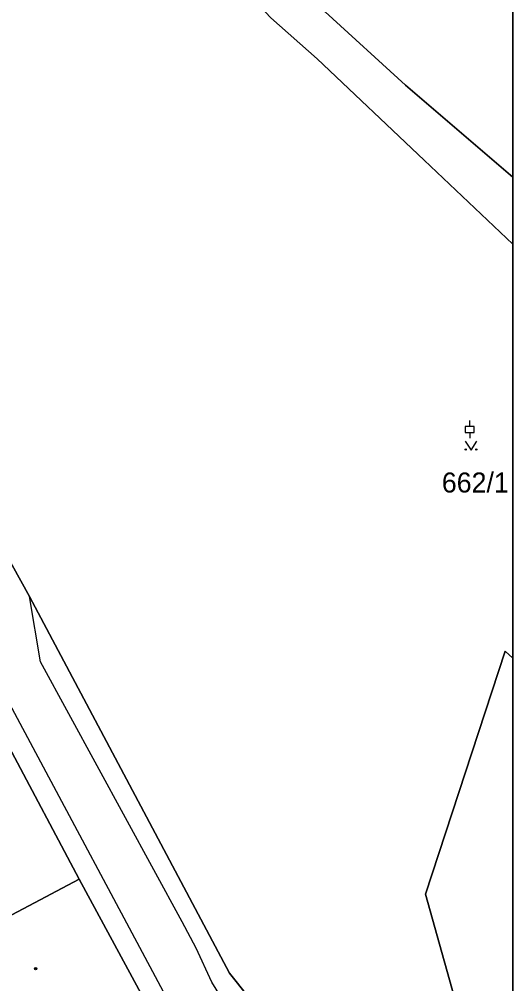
# Model space of a CAD drawing. Extents: x -600309 to -598967, y -1161267 to -1160292.
# Drawn here: x -599009 to -598967.1, y -1160862.6 to -1160780.7 of the extents above; entities that cross this region are included whole.
import ezdxf

# ---------------------------------------------------------------- set-up
doc = ezdxf.new("R2010")
doc.units = 0
for name, color, linetype in [('Level 1', 7, 'Continuous'), ('Level 3', 7, 'Continuous'), ('Level 4', 7, 'Continuous'), ('Level 5', 7, 'Continuous'), ('Level 60', 7, 'Continuous'), ('Vrstva 60', 7, 'Continuous'), ('Vrstva 63', 7, 'Continuous')]:
    doc.layers.add(name, color=color, linetype=linetype)

msp = doc.modelspace()

# ---------------------------------------------------------------- linework, layer by layer
at = {"layer": 'Level 1'}
msp.add_line((-598967.76, -1160834.36), (-598967.108, -1160834.936), dxfattribs=at)
for points in [[(-598967.108, -1160799.774), (-598974.62, -1160792.64), (-598983.72, -1160784.03), (-598987.65, -1160780.53), (-598992.26, -1160775.64), (-598995.43, -1160771.53), (-598997.84, -1160767.4), (-598999.78, -1160763.19), (-599001.54, -1160758.04), (-599004.05, -1160749.6), (-599009.21, -1160730.69), (-599010.72, -1160725.95), (-599012.26, -1160721.68), (-599015.91, -1160712.27), (-599019.36, -1160703.86), (-599024.26, -1160693.28), (-599029.48, -1160682.1), (-599037.07, -1160666.01), (-599038.76, -1160662.61), (-599043.3, -1160652.79), (-599047.61, -1160642.84), (-599050.21, -1160636.02)], [(-598967.108, -1160884.839), (-598972.51, -1160879.73), (-598974.58, -1160878.03), (-598979.64, -1160873.91), (-598989.61, -1160863.67), (-598991.16, -1160861.71), (-599008.15, -1160829.7), (-599020.75, -1160807.03), (-599038.86, -1160772.13)], [(-598967.108, -1160794.077), (-598976.21, -1160786.25), (-598983.03, -1160780.02), (-598987.34, -1160774.98)], [(-599020.75, -1160807.03), (-599008.15, -1160829.7)], [(-598974.58, -1160878.03), (-598979.64, -1160873.91), (-598989.61, -1160863.67), (-598991.16, -1160861.71), (-599008.15, -1160829.7)], [(-598967.108, -1160872.375), (-598969.4, -1160869.7), (-598971.3, -1160866.53), (-598974.52, -1160855), (-598967.76, -1160834.36)], [(-599003.95, -1160853.72), (-599009.91, -1160842.46)], [(-599017.29, -1160860.77), (-599003.95, -1160853.72)], [(-598997.36, -1160865.86), (-599003.95, -1160853.72)]]:
    msp.add_lwpolyline(points, dxfattribs=at)
at = {"layer": 'Level 3'}
for points in [[(-599044.45, -1160775.03), (-599042.71, -1160778.18), (-599027.74, -1160805.48), (-599010.55, -1160837.55), (-598995.06, -1160866.56), (-598990.88, -1160872.86), (-598987.65, -1160876.63), (-598967.63, -1160897.91), (-598967.108, -1160898.408)], [(-598967.108, -1160888.916), (-598971.44, -1160884.1), (-598990.51, -1160865.96), (-598992.66, -1160862.48), (-598993.99, -1160859.59), (-598995.19, -1160857.35), (-599007.23, -1160835.25), (-599008.15, -1160829.7)]]:
    msp.add_lwpolyline(points, dxfattribs=at)
at = {"layer": 'Level 5'}
for p, q in [((-598970.76, -1160815.26), (-598970.76, -1160814.761)), ((-598970.76, -1160815.76), (-598970.76, -1160816.259))]:
    msp.add_line(p, q, dxfattribs=at)
msp.add_lwpolyline([(-598971.135, -1160815.76), (-598970.385, -1160815.76), (-598970.385, -1160815.26), (-598971.135, -1160815.26)], close=True, dxfattribs=at)
msp.add_lwpolyline([(-598971.151, -1160816.51), (-598970.65, -1160817.26), (-598970.15, -1160816.51)], dxfattribs=at)
for centre, radius in [((-598971.1, -1160817.21), 0.05), ((-598970.201, -1160817.21), 0.05), ((-599007.64, -1160861.33), 0.09), ((-599007.64, -1160861.33), 0.0521)]:
    msp.add_circle(centre, radius, dxfattribs=at)
at = {"layer": 'Level 60'}
for points in [[(-599009.91, -1160842.46), (-599003.95, -1160853.72), (-599017.29, -1160860.77), (-599021.56, -1160860.71), (-599021.78, -1160860.31), (-599023.48, -1160857.01), (-599024.46, -1160855.1), (-599027.74, -1160848.77), (-599025.57, -1160847.68), (-599022.97, -1160846.28), (-599022.73, -1160846.76), (-599016.05, -1160843.26), (-599015.07, -1160845.09), (-599014.61, -1160844.88), (-599015.04, -1160844.03), (-599014.05, -1160843.51), (-599011.57, -1160842.23), (-599010.69, -1160841.7), (-599010.36, -1160841.52)], [(-599003.95, -1160853.72), (-598997.36, -1160865.86), (-599008.36, -1160871.6), (-599008.91, -1160871.92), (-599011.57, -1160871.97), (-599011.75, -1160871.63), (-599017.49, -1160860.88), (-599017.29, -1160860.77)]]:
    msp.add_lwpolyline(points, close=True, dxfattribs=at)
at = {"layer": 'Vrstva 60'}
for points in [[(-598967.108, -1160794.077), (-598967.108, -1160772.616), (-598973.86, -1160766.65), (-598987.34, -1160774.98), (-598983.03, -1160780.02), (-598976.21, -1160786.25)], [(-598967.108, -1160872.375), (-598967.108, -1160834.936), (-598967.76, -1160834.36), (-598974.52, -1160855), (-598971.3, -1160866.53), (-598969.4, -1160869.7)]]:
    msp.add_lwpolyline(points, close=True, dxfattribs=at)
for points in [[(-599038.86, -1160772.13), (-599020.75, -1160807.03), (-599008.15, -1160829.7), (-598991.16, -1160861.71), (-598989.61, -1160863.67), (-598979.64, -1160873.91), (-598974.58, -1160878.03), (-598972.51, -1160879.73), (-598967.108, -1160884.839), (-598967.108, -1160872.375), (-598969.4, -1160869.7), (-598971.3, -1160866.53), (-598974.52, -1160855), (-598967.76, -1160834.36), (-598967.108, -1160834.936), (-598967.108, -1160799.774), (-598974.62, -1160792.64), (-598983.72, -1160784.03), (-598987.65, -1160780.53)], [(-598989.61, -1160863.67), (-598991.16, -1160861.71), (-599008.15, -1160829.7), (-599020.75, -1160807.03), (-599038.86, -1160772.13)], [(-599044.94, -1160778.29), (-599039.85, -1160787.18), (-599039.02, -1160788.63), (-599032.71, -1160799.87), (-599031.34, -1160802.47), (-599030.88, -1160803.45), (-599028.03, -1160808.9), (-599023.21, -1160817.72), (-599019.95, -1160823.82), (-599019.64, -1160824.46), (-599019, -1160825.54), (-599018.45, -1160826.7), (-599012.17, -1160838.2), (-599010.36, -1160841.52), (-599009.91, -1160842.46), (-599003.95, -1160853.72), (-598997.36, -1160865.86)], [(-598987.65, -1160780.53), (-598983.72, -1160784.03), (-598974.62, -1160792.64), (-598967.108, -1160799.774), (-598967.108, -1160794.077), (-598976.21, -1160786.25), (-598983.03, -1160780.02)]]:
    msp.add_lwpolyline(points, dxfattribs=at)
at = {"layer": 'Vrstva 63'}
msp.add_lwpolyline([(-600308.541, -1160292.347), (-598967.108, -1160292.347), (-598967.108, -1161267.031), (-600308.541, -1161267.031)], close=True, dxfattribs=at)

# ---------------------------------------------------------------- texts
at = {"layer": 'Level 4'}
msp.add_text('662/1', height=1.7, dxfattribs=at).set_placement((-598973.13, -1160820.87))

doc.saveas('drawing.dxf')
